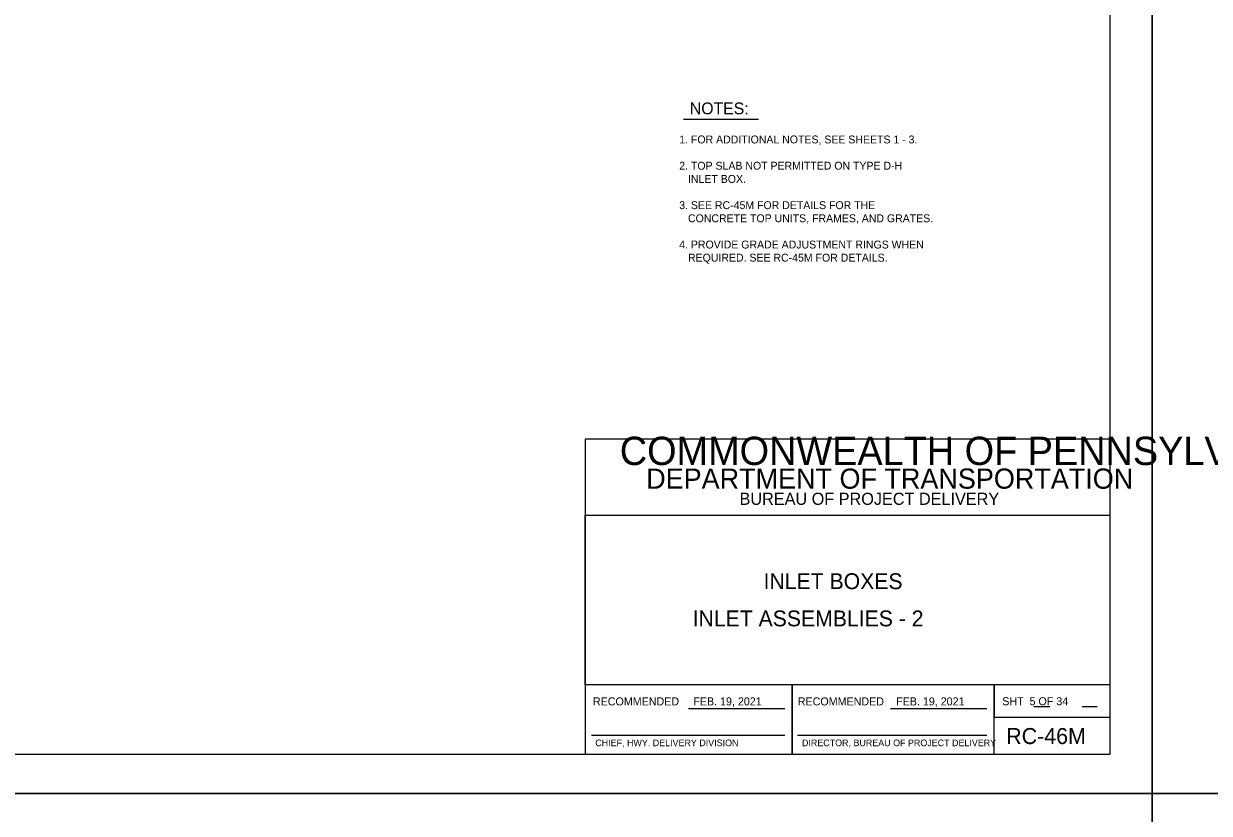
# Model space of a CAD drawing. Extents: x -6420 to 49575, y -4552 to 11624.
# Drawn here: x 5965 to 7447, y 9650 to 10637 of the extents above; entities that cross this region are included whole.
import ezdxf

# ---------------------------------------------------------------- set-up
doc = ezdxf.new("R2010")
doc.units = 0
doc.layers.add('1', color=7, linetype='Continuous')
doc.layers.add('PLT-BNDY', color=7, linetype='Continuous')

msp = doc.modelspace()

# ---------------------------------------------------------------- linework, layer by layer
at = {"layer": '1'}
for p, q in [((6789.6, 10517.7), (6883.4, 10517.7)), ((6795.9, 9781.3), (6916.3, 9781.3)), ((7048.5, 9781.3), (7168.9, 9781.3)), ((7227.6, 9784), (7247.7, 9784)), ((7288, 9784), (7306.8, 9784)), ((6674.8, 9748.3), (6916.3, 9748.3)), ((6932.4, 9748.3), (7168.9, 9748.3))]:
    msp.add_line(p, q, dxfattribs=at)
msp.add_lwpolyline([(7323.1, 9724.3), (7323.1, 11574.7), (4744.3, 11574.7), (4744.3, 9724.3), (7323.1, 9724.3), (7323.1, 9810.8), (6666.9, 9810.8), (6666.9, 10023), (7323.1, 10023), (7323.1, 10118), (6666.9, 10118), (6666.9, 9724.3), (6925.4, 9724.3), (6925.4, 9810.8), (6925.4, 9724.3), (7178.1, 9724.3), (7178.1, 9810.8), (7178.1, 9770.4), (7323.1, 9770.4)], dxfattribs=at)
at = {"layer": 'PLT-BNDY'}
for points in [[(4616.4, 11623.9), (7375.6, 11623.9), (7375.6, 9675.1), (4616.4, 9675.1)], [(7375.6, 11623.9), (10134.8, 11623.9), (10134.8, 9675.1), (7375.6, 9675.1)], [(4616.4, 9675.1), (7375.6, 9675.1), (7375.6, 7726.3), (4616.4, 7726.3)], [(7375.6, 9675.1), (10134.8, 9675.1), (10134.8, 7726.3), (7375.6, 7726.3)]]:
    msp.add_lwpolyline(points, close=True, dxfattribs=at)

# ---------------------------------------------------------------- texts
at = {"layer": '1'}
for s, height, p in [('NOTES:', 14.76, (6797.7, 10524)), ('1. FOR ADDITIONAL NOTES, SEE SHEETS 1 - 3.', 9.843, (6784.4, 10487.6)), ('2. TOP SLAB NOT PERMITTED ON TYPE D-H', 9.843, (6784.4, 10454.8)), ('   INLET BOX.', 9.843, (6784.4, 10438.3)), ('3. SEE RC-45M FOR DETAILS FOR THE', 9.843, (6784.4, 10405.5)), ('   CONCRETE TOP UNITS, FRAMES, AND GRATES.', 9.843, (6784.4, 10389.1)), ('4. PROVIDE GRADE ADJUSTMENT RINGS WHEN', 9.843, (6784.4, 10356.3)), ('   REQUIRED. SEE RC-45M FOR DETAILS.', 9.843, (6784.4, 10339.9)), ('COMMONWEALTH OF PENNSYLVANIA', 35.379, (6710.1, 10085.7)), ('DEPARTMENT OF TRANSPORTATION', 25.211, (6743.1, 10056.1)), ('BUREAU OF PROJECT DELIVERY', 15.164, (6859.8, 10035.9)), ('INLET BOXES', 19.816, (6889.8, 9930.6)), ('INLET ASSEMBLIES - 2', 19.816, (6801.1, 9884.1)), ('RECOMMENDED', 10, (6676.5, 9785.3)), ('FEB. 19, 2021', 10, (6802, 9785.3)), ('RECOMMENDED', 10, (6932.6, 9785.3)), ('FEB. 19, 2021', 10, (7055.5, 9785.3)), ('SHT  5 OF 34', 10, (7188.1, 9785.5)), ('RC-46M', 20, (7193.1, 9737)), ('CHIEF, HWY. DELIVERY DIVISION', 8.333, (6679.5, 9734.3)), ('DIRECTOR, BUREAU OF PROJECT DELIVERY', 8.333, (6937.8, 9734.3))]:
    msp.add_text(s, height=height, dxfattribs=at).set_placement(p)

doc.saveas('drawing.dxf')
